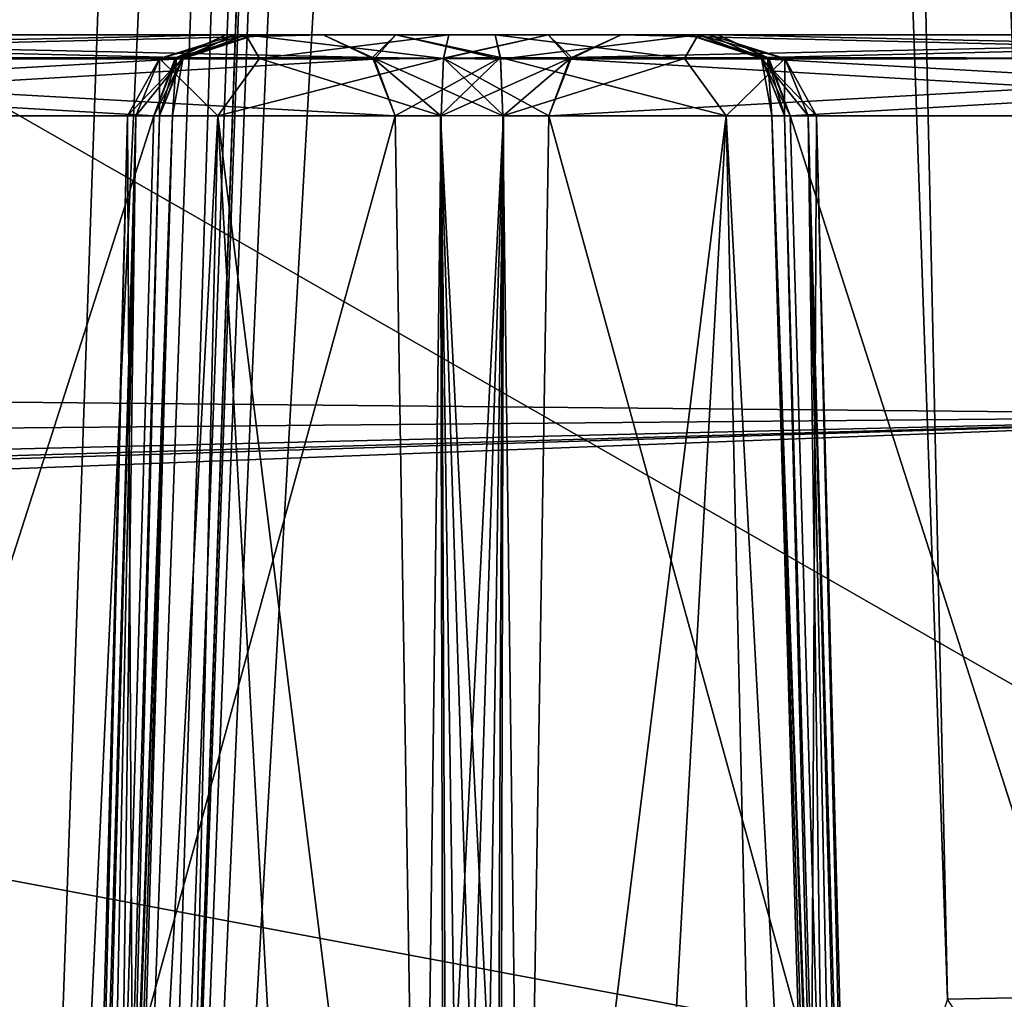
# Model space of a CAD drawing. Header units: inches. Extents: x -10 to 10, y -2.3 to 4.3.
# Tile 665 of 1056: x -2.663 to -2.308, y 0.502 to 0.855. Entities that reach past the tile are written whole.
import ezdxf

# ---------------------------------------------------------------- set-up
doc = ezdxf.new("R2010")
doc.units = ezdxf.units.IN
doc.header["$LTSCALE"] = 65.185185
doc.header["$MEASUREMENT"] = 0
for name, color, linetype in [('10076', 7, 'CONTINUOUS'), ('10081', 7, 'CONTINUOUS'), ('10082', 7, 'CONTINUOUS'), ('10083', 7, 'CONTINUOUS'), ('10084', 7, 'CONTINUOUS'), ('10085', 7, 'CONTINUOUS'), ('10086', 7, 'CONTINUOUS'), ('10087', 7, 'CONTINUOUS'), ('10088', 7, 'CONTINUOUS'), ('10089', 7, 'CONTINUOUS'), ('10090', 7, 'CONTINUOUS'), ('10097', 7, 'CONTINUOUS'), ('10098', 7, 'CONTINUOUS'), ('10110', 7, 'CONTINUOUS'), ('10111', 7, 'CONTINUOUS'), ('10112', 7, 'CONTINUOUS'), ('10113', 7, 'CONTINUOUS'), ('10114', 7, 'CONTINUOUS'), ('10115', 7, 'CONTINUOUS'), ('10116', 7, 'CONTINUOUS'), ('10117', 7, 'CONTINUOUS'), ('10409', 7, 'CONTINUOUS'), ('10410', 7, 'CONTINUOUS'), ('10411', 7, 'CONTINUOUS'), ('10418', 7, 'CONTINUOUS'), ('10419', 7, 'CONTINUOUS'), ('10421', 7, 'CONTINUOUS'), ('10422', 7, 'CONTINUOUS'), ('10423', 7, 'CONTINUOUS'), ('10424', 7, 'CONTINUOUS'), ('10425', 7, 'CONTINUOUS'), ('10426', 7, 'CONTINUOUS'), ('10439', 7, 'CONTINUOUS'), ('10440', 7, 'CONTINUOUS'), ('10441', 7, 'CONTINUOUS'), ('10442', 7, 'CONTINUOUS'), ('10443', 7, 'CONTINUOUS'), ('10444', 7, 'CONTINUOUS'), ('10445', 7, 'CONTINUOUS'), ('10446', 7, 'CONTINUOUS'), ('11184', 7, 'CONTINUOUS'), ('11193', 7, 'CONTINUOUS'), ('2437', 7, 'CONTINUOUS'), ('2438', 7, 'CONTINUOUS'), ('7210', 7, 'CONTINUOUS'), ('7247', 7, 'CONTINUOUS'), ('7314', 7, 'CONTINUOUS'), ('7549', 7, 'CONTINUOUS'), ('7555', 7, 'CONTINUOUS'), ('7556', 7, 'CONTINUOUS'), ('7609', 7, 'CONTINUOUS'), ('7615', 7, 'CONTINUOUS'), ('9616', 7, 'CONTINUOUS'), ('9690', 7, 'CONTINUOUS')]:
    doc.layers.add(name, color=color, linetype=linetype)

msp = doc.modelspace()

# ---------------------------------------------------------------- linework, layer by layer
at = {"layer": '10076', "linetype": 'Continuous'}
for points in [[(-2.55374, 0.85, -1.93254), (-2.91124, 0.85, -2.55176), (-2.94626, 0.85, -2.53154), (-2.55374, 0.85, -1.93254)], [(-2.58876, 0.85, -1.91232), (-2.55374, 0.85, -1.93254), (-2.94626, 0.85, -2.53154), (-2.58876, 0.85, -1.91232)], [(-2.52751, 0.85, -1.90514), (-2.55374, 0.85, -1.93254), (-2.58876, 0.85, -1.91232), (-2.52751, 0.85, -1.90514)], [(-2.57814, 0.85, -1.8759), (-2.52751, 0.85, -1.90514), (-2.58876, 0.85, -1.91232), (-2.57814, 0.85, -1.8759)], [(-2.41453, 0.85, -1.75937), (-2.41844, 0.85, -1.84611), (-2.58547, 0.85, -1.83868), (-2.41453, 0.85, -1.75937)], [(-2.58547, 0.85, -1.83868), (-2.41844, 0.85, -1.84611), (-2.57814, 0.85, -1.8759), (-2.58547, 0.85, -1.83868)], [(-2.58156, 0.85, -1.75194), (-2.41453, 0.85, -1.75937), (-2.58547, 0.85, -1.83868), (-2.58156, 0.85, -1.75194)], [(-2.42186, 0.85, -1.72216), (-2.41453, 0.85, -1.75937), (-2.58156, 0.85, -1.75194), (-2.42186, 0.85, -1.72216)], [(-2.50839, 0.85, -1.70518), (-2.42186, 0.85, -1.72216), (-2.58156, 0.85, -1.75194), (-2.50839, 0.85, -1.70518)], [(-2.49161, 0.85, -1.89287), (-2.52751, 0.85, -1.90514), (-2.57814, 0.85, -1.8759), (-2.49161, 0.85, -1.89287)], [(-2.41844, 0.85, -1.84611), (-2.49161, 0.85, -1.89287), (-2.57814, 0.85, -1.8759), (-2.41844, 0.85, -1.84611)], [(-2.47249, 0.85, -1.69291), (-2.42186, 0.85, -1.72216), (-2.50839, 0.85, -1.70518), (-2.47249, 0.85, -1.69291)], [(-2.41124, 0.85, -1.68573), (-2.42186, 0.85, -1.72216), (-2.47249, 0.85, -1.69291), (-2.41124, 0.85, -1.68573)], [(-2.44626, 0.85, -1.66551), (-2.41124, 0.85, -1.68573), (-2.47249, 0.85, -1.69291), (-2.44626, 0.85, -1.66551)], [(-2.05374, 0.85, -1.06652), (-2.41124, 0.85, -1.68573), (-2.44626, 0.85, -1.66551), (-2.05374, 0.85, -1.06652)], [(-2.08876, 0.85, -1.04629), (-2.05374, 0.85, -1.06652), (-2.44626, 0.85, -1.66551), (-2.08876, 0.85, -1.04629)]]:
    msp.add_3dface(points, dxfattribs=at)
at = {"layer": '10081', "linetype": 'Continuous'}
for points in [[(-2.91124, 0.85, -2.55176), (-2.55374, 0.85, -1.93254), (-2.53588, 0.8418, -1.94285), (-2.91124, 0.85, -2.55176)], [(-2.89284, 0.84118, -2.56238), (-2.91124, 0.85, -2.55176), (-2.53588, 0.8418, -1.94285), (-2.89284, 0.84118, -2.56238)], [(-2.52776, 0.82079, -1.94753), (-2.89284, 0.84118, -2.56238), (-2.53588, 0.8418, -1.94285), (-2.52776, 0.82079, -1.94753)], [(-2.88527, 0.82079, -2.56675), (-2.89284, 0.84118, -2.56238), (-2.52776, 0.82079, -1.94753), (-2.88527, 0.82079, -2.56675)]]:
    msp.add_3dface(points, dxfattribs=at)
at = {"layer": '10082', "linetype": 'Continuous'}
for points in [[(-2.50869, -0.355, -1.97607), (-2.85102, -0.355, -2.569), (-2.88527, 0.82079, -2.56675), (-2.50869, -0.355, -1.97607)], [(-2.50869, -0.355, -1.97607), (-2.88527, 0.82079, -2.56675), (-2.52776, 0.82079, -1.94753), (-2.50869, -0.355, -1.97607)]]:
    msp.add_3dface(points, dxfattribs=at)
at = {"layer": '10083', "linetype": 'Continuous'}
for points in [[(-2.50869, -0.355, -1.97607), (-2.52776, 0.82079, -1.94753), (-2.51138, 0.82088, -1.93039), (-2.50869, -0.355, -1.97607)], [(-2.49396, -0.35523, -1.96005), (-2.50869, -0.355, -1.97607), (-2.51138, 0.82088, -1.93039), (-2.49396, -0.35523, -1.96005)], [(-2.48893, 0.82079, -1.92274), (-2.49396, -0.35523, -1.96005), (-2.51138, 0.82088, -1.93039), (-2.48893, 0.82079, -1.92274)], [(-2.49396, -0.35523, -1.96005), (-2.48893, 0.82079, -1.92274), (-2.48136, 0.2322, -1.9374), (-2.49396, -0.35523, -1.96005)]]:
    msp.add_3dface(points, dxfattribs=at)
at = {"layer": '10084', "linetype": 'Continuous'}
for points in [[(-2.55374, 0.85, -1.93254), (-2.52751, 0.85, -1.90514), (-2.53588, 0.8418, -1.94285), (-2.55374, 0.85, -1.93254)], [(-2.53588, 0.8418, -1.94285), (-2.52751, 0.85, -1.90514), (-2.48971, 0.84118, -1.91404), (-2.53588, 0.8418, -1.94285)], [(-2.52751, 0.85, -1.90514), (-2.49161, 0.85, -1.89287), (-2.48971, 0.84118, -1.91404), (-2.52751, 0.85, -1.90514)], [(-2.52776, 0.82079, -1.94753), (-2.53588, 0.8418, -1.94285), (-2.51138, 0.82088, -1.93039), (-2.52776, 0.82079, -1.94753)], [(-2.53588, 0.8418, -1.94285), (-2.48893, 0.82079, -1.92274), (-2.51138, 0.82088, -1.93039), (-2.53588, 0.8418, -1.94285)], [(-2.48893, 0.82079, -1.92274), (-2.53588, 0.8418, -1.94285), (-2.48971, 0.84118, -1.91404), (-2.48893, 0.82079, -1.92274)]]:
    msp.add_3dface(points, dxfattribs=at)
at = {"layer": '10085', "linetype": 'Continuous'}
for points in [[(-2.49161, 0.85, -1.89287), (-2.41844, 0.85, -1.84611), (-2.48971, 0.84118, -1.91404), (-2.49161, 0.85, -1.89287)], [(-2.48971, 0.84118, -1.91404), (-2.41844, 0.85, -1.84611), (-2.42339, 0.84149, -1.885), (-2.48971, 0.84118, -1.91404)], [(-2.41844, 0.85, -1.84611), (-2.38724, 0.84149, -1.82239), (-2.42339, 0.84149, -1.885), (-2.41844, 0.85, -1.84611)], [(-2.41844, 0.85, -1.84611), (-2.41453, 0.85, -1.75937), (-2.38724, 0.84149, -1.82239), (-2.41844, 0.85, -1.84611)], [(-2.38724, 0.84149, -1.82239), (-2.41453, 0.85, -1.75937), (-2.39555, 0.8415, -1.75057), (-2.38724, 0.84149, -1.82239)], [(-2.48893, 0.82079, -1.92274), (-2.48971, 0.84118, -1.91404), (-2.42339, 0.84149, -1.885), (-2.48893, 0.82079, -1.92274)], [(-2.40834, 0.82079, -1.88285), (-2.48893, 0.82079, -1.92274), (-2.42339, 0.84149, -1.885), (-2.40834, 0.82079, -1.88285)], [(-2.38724, 0.84149, -1.82239), (-2.40834, 0.82079, -1.88285), (-2.42339, 0.84149, -1.885), (-2.38724, 0.84149, -1.82239)], [(-2.37579, 0.82079, -1.79903), (-2.40834, 0.82079, -1.88285), (-2.38724, 0.84149, -1.82239), (-2.37579, 0.82079, -1.79903)], [(-2.37871, 0.82079, -1.77226), (-2.37579, 0.82079, -1.79903), (-2.39555, 0.8415, -1.75057), (-2.37871, 0.82079, -1.77226)], [(-2.39555, 0.8415, -1.75057), (-2.37579, 0.82079, -1.79903), (-2.38724, 0.84149, -1.82239), (-2.39555, 0.8415, -1.75057)], [(-2.38732, 0.82079, -1.74675), (-2.37871, 0.82079, -1.77226), (-2.39555, 0.8415, -1.75057), (-2.38732, 0.82079, -1.74675)]]:
    msp.add_3dface(points, dxfattribs=at)
at = {"layer": '10086', "linetype": 'Continuous'}
for points in [[(-2.48136, 0.2322, -1.9374), (-2.48893, 0.82079, -1.92274), (-2.40834, 0.82079, -1.88285), (-2.48136, 0.2322, -1.9374)], [(-2.47384, -0.355, -1.9518), (-2.48136, 0.2322, -1.9374), (-2.40834, 0.82079, -1.88285), (-2.47384, -0.355, -1.9518)], [(-2.38149, -0.355, -1.89893), (-2.47384, -0.355, -1.9518), (-2.40834, 0.82079, -1.88285), (-2.38149, -0.355, -1.89893)], [(-2.38149, -0.355, -1.89893), (-2.40834, 0.82079, -1.88285), (-2.37579, 0.82079, -1.79903), (-2.38149, -0.355, -1.89893)], [(-2.37871, 0.82079, -1.77226), (-2.38732, 0.82079, -1.74675), (-2.37085, 0.2322, -1.74598), (-2.37871, 0.82079, -1.77226)], [(-2.345, -0.355, -1.79903), (-2.38149, -0.355, -1.89893), (-2.37579, 0.82079, -1.79903), (-2.345, -0.355, -1.79903)], [(-2.35461, -0.355, -1.74529), (-2.34742, -0.355, -1.77174), (-2.37871, 0.82079, -1.77226), (-2.35461, -0.355, -1.74529)], [(-2.35461, -0.355, -1.74529), (-2.37871, 0.82079, -1.77226), (-2.37085, 0.2322, -1.74598), (-2.35461, -0.355, -1.74529)], [(-2.34742, -0.355, -1.77174), (-2.345, -0.355, -1.79903), (-2.37871, 0.82079, -1.77226), (-2.34742, -0.355, -1.77174)], [(-2.345, -0.355, -1.79903), (-2.37579, 0.82079, -1.79903), (-2.37871, 0.82079, -1.77226), (-2.345, -0.355, -1.79903)]]:
    msp.add_3dface(points, dxfattribs=at)
at = {"layer": '10087', "linetype": 'Continuous'}
for points in [[(-2.35753, -0.35518, -1.72373), (-2.35461, -0.355, -1.74529), (-2.39192, 0.82088, -1.72349), (-2.35753, -0.35518, -1.72373)], [(-2.35461, -0.355, -1.74529), (-2.37085, 0.2322, -1.74598), (-2.39192, 0.82088, -1.72349), (-2.35461, -0.355, -1.74529)], [(-2.35102, -0.355, -1.70298), (-2.35753, -0.35518, -1.72373), (-2.39192, 0.82088, -1.72349), (-2.35102, -0.355, -1.70298)], [(-2.38527, 0.82079, -1.70073), (-2.35102, -0.355, -1.70298), (-2.39192, 0.82088, -1.72349), (-2.38527, 0.82079, -1.70073)], [(-2.37085, 0.2322, -1.74598), (-2.38732, 0.82079, -1.74675), (-2.39192, 0.82088, -1.72349), (-2.37085, 0.2322, -1.74598)]]:
    msp.add_3dface(points, dxfattribs=at)
at = {"layer": '10088', "linetype": 'Continuous'}
for points in [[(-2.41453, 0.85, -1.75937), (-2.42186, 0.85, -1.72216), (-2.39555, 0.8415, -1.75057), (-2.41453, 0.85, -1.75937)], [(-2.42186, 0.85, -1.72216), (-2.41124, 0.85, -1.68573), (-2.39284, 0.84118, -1.69636), (-2.42186, 0.85, -1.72216)], [(-2.39555, 0.8415, -1.75057), (-2.42186, 0.85, -1.72216), (-2.39284, 0.84118, -1.69636), (-2.39555, 0.8415, -1.75057)], [(-2.38732, 0.82079, -1.74675), (-2.39555, 0.8415, -1.75057), (-2.39192, 0.82088, -1.72349), (-2.38732, 0.82079, -1.74675)], [(-2.39555, 0.8415, -1.75057), (-2.38527, 0.82079, -1.70073), (-2.39192, 0.82088, -1.72349), (-2.39555, 0.8415, -1.75057)], [(-2.38527, 0.82079, -1.70073), (-2.39555, 0.8415, -1.75057), (-2.39284, 0.84118, -1.69636), (-2.38527, 0.82079, -1.70073)]]:
    msp.add_3dface(points, dxfattribs=at)
at = {"layer": '10089', "linetype": 'Continuous'}
for points in [[(-2.41124, 0.85, -1.68573), (-2.05374, 0.85, -1.06652), (-2.03588, 0.8418, -1.07682), (-2.41124, 0.85, -1.68573)], [(-2.39284, 0.84118, -1.69636), (-2.41124, 0.85, -1.68573), (-2.03588, 0.8418, -1.07682), (-2.39284, 0.84118, -1.69636)], [(-2.02776, 0.82079, -1.08151), (-2.39284, 0.84118, -1.69636), (-2.03588, 0.8418, -1.07682), (-2.02776, 0.82079, -1.08151)], [(-2.38527, 0.82079, -1.70073), (-2.39284, 0.84118, -1.69636), (-2.02776, 0.82079, -1.08151), (-2.38527, 0.82079, -1.70073)]]:
    msp.add_3dface(points, dxfattribs=at)
at = {"layer": '10090', "linetype": 'Continuous'}
for points in [[(-2.00869, -0.355, -1.11005), (-2.35102, -0.355, -1.70298), (-2.38527, 0.82079, -1.70073), (-2.00869, -0.355, -1.11005)], [(-2.00869, -0.355, -1.11005), (-2.38527, 0.82079, -1.70073), (-2.02776, 0.82079, -1.08151), (-2.00869, -0.355, -1.11005)]]:
    msp.add_3dface(points, dxfattribs=at)
at = {"layer": '10097', "linetype": 'Continuous'}
for points in [[(-2.08876, 0.85, -1.04629), (-2.44626, 0.85, -1.66551), (-2.46412, 0.8418, -1.6552), (-2.08876, 0.85, -1.04629)], [(-2.10716, 0.84118, -1.03567), (-2.08876, 0.85, -1.04629), (-2.46412, 0.8418, -1.6552), (-2.10716, 0.84118, -1.03567)], [(-2.47224, 0.82079, -1.65052), (-2.10716, 0.84118, -1.03567), (-2.46412, 0.8418, -1.6552), (-2.47224, 0.82079, -1.65052)], [(-2.11473, 0.82079, -1.0313), (-2.10716, 0.84118, -1.03567), (-2.47224, 0.82079, -1.65052), (-2.11473, 0.82079, -1.0313)]]:
    msp.add_3dface(points, dxfattribs=at)
at = {"layer": '10098', "linetype": 'Continuous'}
for points in [[(-2.49131, -0.355, -1.62198), (-2.14898, -0.355, -1.02905), (-2.11473, 0.82079, -1.0313), (-2.49131, -0.355, -1.62198)], [(-2.49131, -0.355, -1.62198), (-2.11473, 0.82079, -1.0313), (-2.47224, 0.82079, -1.65052), (-2.49131, -0.355, -1.62198)]]:
    msp.add_3dface(points, dxfattribs=at)
at = {"layer": '10110', "linetype": 'Continuous'}
for points in [[(-2.99131, -0.355, -2.488), (-2.64898, -0.355, -1.89507), (-2.61473, 0.82079, -1.89732), (-2.99131, -0.355, -2.488)], [(-2.99131, -0.355, -2.488), (-2.61473, 0.82079, -1.89732), (-2.97224, 0.82079, -2.51654), (-2.99131, -0.355, -2.488)]]:
    msp.add_3dface(points, dxfattribs=at)
at = {"layer": '10111', "linetype": 'Continuous'}
for points in [[(-2.58876, 0.85, -1.91232), (-2.94626, 0.85, -2.53154), (-2.96412, 0.8418, -2.52123), (-2.58876, 0.85, -1.91232)], [(-2.60716, 0.84118, -1.90169), (-2.58876, 0.85, -1.91232), (-2.96412, 0.8418, -2.52123), (-2.60716, 0.84118, -1.90169)], [(-2.97224, 0.82079, -2.51654), (-2.60716, 0.84118, -1.90169), (-2.96412, 0.8418, -2.52123), (-2.97224, 0.82079, -2.51654)], [(-2.61473, 0.82079, -1.89732), (-2.60716, 0.84118, -1.90169), (-2.97224, 0.82079, -2.51654), (-2.61473, 0.82079, -1.89732)]]:
    msp.add_3dface(points, dxfattribs=at)
at = {"layer": '10112', "linetype": 'Continuous'}
for points in [[(-2.57814, 0.85, -1.8759), (-2.58876, 0.85, -1.91232), (-2.60716, 0.84118, -1.90169), (-2.57814, 0.85, -1.8759)], [(-2.60417, 0.8418, -1.84735), (-2.57814, 0.85, -1.8759), (-2.60716, 0.84118, -1.90169), (-2.60417, 0.8418, -1.84735)], [(-2.58547, 0.85, -1.83868), (-2.57814, 0.85, -1.8759), (-2.60417, 0.8418, -1.84735), (-2.58547, 0.85, -1.83868)], [(-2.60417, 0.8418, -1.84735), (-2.61473, 0.82079, -1.89732), (-2.60808, 0.82088, -1.87456), (-2.60417, 0.8418, -1.84735)], [(-2.61473, 0.82079, -1.89732), (-2.60417, 0.8418, -1.84735), (-2.60716, 0.84118, -1.90169), (-2.61473, 0.82079, -1.89732)], [(-2.61268, 0.82079, -1.8513), (-2.60417, 0.8418, -1.84735), (-2.60808, 0.82088, -1.87456), (-2.61268, 0.82079, -1.8513)]]:
    msp.add_3dface(points, dxfattribs=at)
at = {"layer": '10113', "linetype": 'Continuous'}
for points in [[(-2.58156, 0.85, -1.75194), (-2.58547, 0.85, -1.83868), (-2.61276, 0.84149, -1.77567), (-2.58156, 0.85, -1.75194)], [(-2.58156, 0.85, -1.75194), (-2.61276, 0.84149, -1.77567), (-2.57661, 0.84149, -1.71305), (-2.58156, 0.85, -1.75194)], [(-2.61276, 0.84149, -1.77567), (-2.58547, 0.85, -1.83868), (-2.60417, 0.8418, -1.84735), (-2.61276, 0.84149, -1.77567)], [(-2.50839, 0.85, -1.70518), (-2.58156, 0.85, -1.75194), (-2.51026, 0.84148, -1.68432), (-2.50839, 0.85, -1.70518)], [(-2.51026, 0.84148, -1.68432), (-2.58156, 0.85, -1.75194), (-2.57661, 0.84149, -1.71305), (-2.51026, 0.84148, -1.68432)], [(-2.62129, 0.82079, -1.82579), (-2.62421, 0.82079, -1.79903), (-2.60417, 0.8418, -1.84735), (-2.62129, 0.82079, -1.82579)], [(-2.60417, 0.8418, -1.84735), (-2.62421, 0.82079, -1.79903), (-2.61276, 0.84149, -1.77567), (-2.60417, 0.8418, -1.84735)], [(-2.61268, 0.82079, -1.8513), (-2.62129, 0.82079, -1.82579), (-2.60417, 0.8418, -1.84735), (-2.61268, 0.82079, -1.8513)], [(-2.62421, 0.82079, -1.79903), (-2.59166, 0.82079, -1.7152), (-2.61276, 0.84149, -1.77567), (-2.62421, 0.82079, -1.79903)], [(-2.61276, 0.84149, -1.77567), (-2.59166, 0.82079, -1.7152), (-2.57661, 0.84149, -1.71305), (-2.61276, 0.84149, -1.77567)], [(-2.59166, 0.82079, -1.7152), (-2.51107, 0.82079, -1.67531), (-2.57661, 0.84149, -1.71305), (-2.59166, 0.82079, -1.7152)], [(-2.51107, 0.82079, -1.67531), (-2.51026, 0.84148, -1.68432), (-2.57661, 0.84149, -1.71305), (-2.51107, 0.82079, -1.67531)]]:
    msp.add_3dface(points, dxfattribs=at)
at = {"layer": '10114', "linetype": 'Continuous'}
for points in [[(-2.65258, -0.355, -1.82631), (-2.655, -0.355, -1.79903), (-2.62129, 0.82079, -1.82579), (-2.65258, -0.355, -1.82631)], [(-2.655, -0.355, -1.79903), (-2.61851, -0.355, -1.69912), (-2.62421, 0.82079, -1.79903), (-2.655, -0.355, -1.79903)], [(-2.655, -0.355, -1.79903), (-2.62421, 0.82079, -1.79903), (-2.62129, 0.82079, -1.82579), (-2.655, -0.355, -1.79903)], [(-2.64539, -0.355, -1.85276), (-2.65258, -0.355, -1.82631), (-2.62129, 0.82079, -1.82579), (-2.64539, -0.355, -1.85276)], [(-2.64539, -0.355, -1.85276), (-2.62129, 0.82079, -1.82579), (-2.62915, 0.2322, -1.85207), (-2.64539, -0.355, -1.85276)], [(-2.62129, 0.82079, -1.82579), (-2.61268, 0.82079, -1.8513), (-2.62915, 0.2322, -1.85207), (-2.62129, 0.82079, -1.82579)], [(-2.61851, -0.355, -1.69912), (-2.59166, 0.82079, -1.7152), (-2.62421, 0.82079, -1.79903), (-2.61851, -0.355, -1.69912)], [(-2.61851, -0.355, -1.69912), (-2.52616, -0.355, -1.64625), (-2.59166, 0.82079, -1.7152), (-2.61851, -0.355, -1.69912)], [(-2.52616, -0.355, -1.64625), (-2.51864, 0.2322, -1.66065), (-2.59166, 0.82079, -1.7152), (-2.52616, -0.355, -1.64625)], [(-2.51864, 0.2322, -1.66065), (-2.51107, 0.82079, -1.67531), (-2.59166, 0.82079, -1.7152), (-2.51864, 0.2322, -1.66065)]]:
    msp.add_3dface(points, dxfattribs=at)
at = {"layer": '10115', "linetype": 'Continuous'}
for points in [[(-2.50603, -0.35522, -1.63799), (-2.51107, 0.82079, -1.67531), (-2.51864, 0.2322, -1.66065), (-2.50603, -0.35522, -1.63799)], [(-2.51107, 0.82079, -1.67531), (-2.50603, -0.35522, -1.63799), (-2.48862, 0.82088, -1.66766), (-2.51107, 0.82079, -1.67531)], [(-2.50603, -0.35522, -1.63799), (-2.49131, -0.355, -1.62198), (-2.48862, 0.82088, -1.66766), (-2.50603, -0.35522, -1.63799)], [(-2.49131, -0.355, -1.62198), (-2.47224, 0.82079, -1.65052), (-2.48862, 0.82088, -1.66766), (-2.49131, -0.355, -1.62198)]]:
    msp.add_3dface(points, dxfattribs=at)
at = {"layer": '10116', "linetype": 'Continuous'}
for points in [[(-2.47249, 0.85, -1.69291), (-2.50839, 0.85, -1.70518), (-2.51026, 0.84148, -1.68432), (-2.47249, 0.85, -1.69291)], [(-2.46412, 0.8418, -1.6552), (-2.47249, 0.85, -1.69291), (-2.51026, 0.84148, -1.68432), (-2.46412, 0.8418, -1.6552)], [(-2.44626, 0.85, -1.66551), (-2.47249, 0.85, -1.69291), (-2.46412, 0.8418, -1.6552), (-2.44626, 0.85, -1.66551)], [(-2.46412, 0.8418, -1.6552), (-2.51107, 0.82079, -1.67531), (-2.48862, 0.82088, -1.66766), (-2.46412, 0.8418, -1.6552)], [(-2.51107, 0.82079, -1.67531), (-2.46412, 0.8418, -1.6552), (-2.51026, 0.84148, -1.68432), (-2.51107, 0.82079, -1.67531)], [(-2.47224, 0.82079, -1.65052), (-2.46412, 0.8418, -1.6552), (-2.48862, 0.82088, -1.66766), (-2.47224, 0.82079, -1.65052)]]:
    msp.add_3dface(points, dxfattribs=at)
at = {"layer": '10117', "linetype": 'Continuous'}
for points in [[(-2.64898, -0.355, -1.89507), (-2.64247, -0.35518, -1.87432), (-2.60808, 0.82088, -1.87456), (-2.64898, -0.355, -1.89507)], [(-2.61473, 0.82079, -1.89732), (-2.64898, -0.355, -1.89507), (-2.60808, 0.82088, -1.87456), (-2.61473, 0.82079, -1.89732)], [(-2.64247, -0.35518, -1.87432), (-2.64539, -0.355, -1.85276), (-2.60808, 0.82088, -1.87456), (-2.64247, -0.35518, -1.87432)], [(-2.64539, -0.355, -1.85276), (-2.62915, 0.2322, -1.85207), (-2.60808, 0.82088, -1.87456), (-2.64539, -0.355, -1.85276)], [(-2.62915, 0.2322, -1.85207), (-2.61268, 0.82079, -1.8513), (-2.60808, 0.82088, -1.87456), (-2.62915, 0.2322, -1.85207)]]:
    msp.add_3dface(points, dxfattribs=at)
at = {"layer": '10409', "linetype": 'Continuous'}
for points in [[(-2.14898, -0.355, 1.031), (-2.49131, -0.355, 1.62393), (-2.47224, 0.82079, 1.65247), (-2.14898, -0.355, 1.031)], [(-2.14898, -0.355, 1.031), (-2.47224, 0.82079, 1.65247), (-2.11473, 0.82079, 1.03325), (-2.14898, -0.355, 1.031)]]:
    msp.add_3dface(points, dxfattribs=at)
at = {"layer": '10410', "linetype": 'Continuous'}
for points in [[(-2.46467, 0.84118, 1.65684), (-2.44626, 0.85, 1.66746), (-2.10661, 0.8418, 1.03794), (-2.46467, 0.84118, 1.65684)], [(-2.10661, 0.8418, 1.03794), (-2.44626, 0.85, 1.66746), (-2.08876, 0.85, 1.04824), (-2.10661, 0.8418, 1.03794)], [(-2.11473, 0.82079, 1.03325), (-2.46467, 0.84118, 1.65684), (-2.10661, 0.8418, 1.03794), (-2.11473, 0.82079, 1.03325)], [(-2.47224, 0.82079, 1.65247), (-2.46467, 0.84118, 1.65684), (-2.11473, 0.82079, 1.03325), (-2.47224, 0.82079, 1.65247)]]:
    msp.add_3dface(points, dxfattribs=at)
at = {"layer": '10411', "linetype": 'Continuous'}
for points in [[(-2.58876, 0.85, 1.91427), (-2.94626, 0.85, 2.53349), (-2.55374, 0.85, 1.93449), (-2.58876, 0.85, 1.91427)], [(-2.55374, 0.85, 1.93449), (-2.94626, 0.85, 2.53349), (-2.91124, 0.85, 2.55371), (-2.55374, 0.85, 1.93449)], [(-2.57814, 0.85, 1.87785), (-2.58876, 0.85, 1.91427), (-2.49161, 0.85, 1.89482), (-2.57814, 0.85, 1.87785)], [(-2.49161, 0.85, 1.89482), (-2.58876, 0.85, 1.91427), (-2.5275, 0.85, 1.90708), (-2.49161, 0.85, 1.89482)], [(-2.58876, 0.85, 1.91427), (-2.55374, 0.85, 1.93449), (-2.5275, 0.85, 1.90708), (-2.58876, 0.85, 1.91427)], [(-2.58547, 0.85, 1.84063), (-2.57814, 0.85, 1.87785), (-2.41844, 0.85, 1.84807), (-2.58547, 0.85, 1.84063)], [(-2.58156, 0.85, 1.75388), (-2.58547, 0.85, 1.84063), (-2.41453, 0.85, 1.76132), (-2.58156, 0.85, 1.75388)], [(-2.41453, 0.85, 1.76132), (-2.58547, 0.85, 1.84063), (-2.41844, 0.85, 1.84807), (-2.41453, 0.85, 1.76132)], [(-2.50839, 0.85, 1.70713), (-2.58156, 0.85, 1.75388), (-2.42186, 0.85, 1.7241), (-2.50839, 0.85, 1.70713)], [(-2.58156, 0.85, 1.75388), (-2.41453, 0.85, 1.76132), (-2.42186, 0.85, 1.7241), (-2.58156, 0.85, 1.75388)], [(-2.57814, 0.85, 1.87785), (-2.49161, 0.85, 1.89482), (-2.41844, 0.85, 1.84807), (-2.57814, 0.85, 1.87785)], [(-2.4725, 0.85, 1.69486), (-2.50839, 0.85, 1.70713), (-2.41124, 0.85, 1.68768), (-2.4725, 0.85, 1.69486)], [(-2.41124, 0.85, 1.68768), (-2.50839, 0.85, 1.70713), (-2.42186, 0.85, 1.7241), (-2.41124, 0.85, 1.68768)], [(-2.44626, 0.85, 1.66746), (-2.4725, 0.85, 1.69486), (-2.41124, 0.85, 1.68768), (-2.44626, 0.85, 1.66746)], [(-2.08876, 0.85, 1.04824), (-2.44626, 0.85, 1.66746), (-2.05374, 0.85, 1.06846), (-2.08876, 0.85, 1.04824)], [(-2.05374, 0.85, 1.06846), (-2.44626, 0.85, 1.66746), (-2.41124, 0.85, 1.68768), (-2.05374, 0.85, 1.06846)]]:
    msp.add_3dface(points, dxfattribs=at)
at = {"layer": '10418', "linetype": 'Continuous'}
for points in [[(-2.96467, 0.84118, 2.52286), (-2.94626, 0.85, 2.53349), (-2.60661, 0.8418, 1.90396), (-2.96467, 0.84118, 2.52286)], [(-2.60661, 0.8418, 1.90396), (-2.94626, 0.85, 2.53349), (-2.58876, 0.85, 1.91427), (-2.60661, 0.8418, 1.90396)], [(-2.61473, 0.82079, 1.89927), (-2.96467, 0.84118, 2.52286), (-2.60661, 0.8418, 1.90396), (-2.61473, 0.82079, 1.89927)], [(-2.97224, 0.82079, 2.51849), (-2.96467, 0.84118, 2.52286), (-2.61473, 0.82079, 1.89927), (-2.97224, 0.82079, 2.51849)]]:
    msp.add_3dface(points, dxfattribs=at)
at = {"layer": '10419', "linetype": 'Continuous'}
for points in [[(-2.64898, -0.355, 1.89702), (-2.99131, -0.355, 2.48995), (-2.97224, 0.82079, 2.51849), (-2.64898, -0.355, 1.89702)], [(-2.64898, -0.355, 1.89702), (-2.97224, 0.82079, 2.51849), (-2.61473, 0.82079, 1.89927), (-2.64898, -0.355, 1.89702)]]:
    msp.add_3dface(points, dxfattribs=at)
at = {"layer": '10421', "linetype": 'Continuous'}
for points in [[(-2.64247, -0.35522, 1.87627), (-2.64898, -0.355, 1.89702), (-2.60808, 0.82088, 1.87651), (-2.64247, -0.35522, 1.87627)], [(-2.64898, -0.355, 1.89702), (-2.61473, 0.82079, 1.89927), (-2.60808, 0.82088, 1.87651), (-2.64898, -0.355, 1.89702)], [(-2.61268, 0.82079, 1.85325), (-2.64247, -0.35522, 1.87627), (-2.60808, 0.82088, 1.87651), (-2.61268, 0.82079, 1.85325)], [(-2.64247, -0.35522, 1.87627), (-2.61268, 0.82079, 1.85325), (-2.62915, 0.2322, 1.85402), (-2.64247, -0.35522, 1.87627)]]:
    msp.add_3dface(points, dxfattribs=at)
at = {"layer": '10422', "linetype": 'Continuous'}
for points in [[(-2.60661, 0.8418, 1.90396), (-2.58876, 0.85, 1.91427), (-2.57814, 0.85, 1.87785), (-2.60661, 0.8418, 1.90396)], [(-2.60475, 0.84118, 1.84957), (-2.60661, 0.8418, 1.90396), (-2.57814, 0.85, 1.87785), (-2.60475, 0.84118, 1.84957)], [(-2.58547, 0.85, 1.84063), (-2.60475, 0.84118, 1.84957), (-2.57814, 0.85, 1.87785), (-2.58547, 0.85, 1.84063)], [(-2.61473, 0.82079, 1.89927), (-2.60661, 0.8418, 1.90396), (-2.60808, 0.82088, 1.87651), (-2.61473, 0.82079, 1.89927)], [(-2.60661, 0.8418, 1.90396), (-2.61268, 0.82079, 1.85325), (-2.60808, 0.82088, 1.87651), (-2.60661, 0.8418, 1.90396)], [(-2.61268, 0.82079, 1.85325), (-2.60661, 0.8418, 1.90396), (-2.60475, 0.84118, 1.84957), (-2.61268, 0.82079, 1.85325)]]:
    msp.add_3dface(points, dxfattribs=at)
at = {"layer": '10423', "linetype": 'Continuous'}
for points in [[(-2.61276, 0.84149, 1.77761), (-2.60475, 0.84118, 1.84957), (-2.58156, 0.85, 1.75388), (-2.61276, 0.84149, 1.77761)], [(-2.57661, 0.84149, 1.715), (-2.61276, 0.84149, 1.77761), (-2.58156, 0.85, 1.75388), (-2.57661, 0.84149, 1.715)], [(-2.60475, 0.84118, 1.84957), (-2.58547, 0.85, 1.84063), (-2.58156, 0.85, 1.75388), (-2.60475, 0.84118, 1.84957)], [(-2.50839, 0.85, 1.70713), (-2.57661, 0.84149, 1.715), (-2.58156, 0.85, 1.75388), (-2.50839, 0.85, 1.70713)], [(-2.57661, 0.84149, 1.715), (-2.50839, 0.85, 1.70713), (-2.51026, 0.8415, 1.68629), (-2.57661, 0.84149, 1.715)], [(-2.62421, 0.82079, 1.80097), (-2.62129, 0.82079, 1.82774), (-2.61276, 0.84149, 1.77761), (-2.62421, 0.82079, 1.80097)], [(-2.59166, 0.82079, 1.71715), (-2.62421, 0.82079, 1.80097), (-2.61276, 0.84149, 1.77761), (-2.59166, 0.82079, 1.71715)], [(-2.62129, 0.82079, 1.82774), (-2.61268, 0.82079, 1.85325), (-2.61276, 0.84149, 1.77761), (-2.62129, 0.82079, 1.82774)], [(-2.61268, 0.82079, 1.85325), (-2.60475, 0.84118, 1.84957), (-2.61276, 0.84149, 1.77761), (-2.61268, 0.82079, 1.85325)], [(-2.57661, 0.84149, 1.715), (-2.59166, 0.82079, 1.71715), (-2.61276, 0.84149, 1.77761), (-2.57661, 0.84149, 1.715)], [(-2.51107, 0.82079, 1.67726), (-2.59166, 0.82079, 1.71715), (-2.51026, 0.8415, 1.68629), (-2.51107, 0.82079, 1.67726)], [(-2.51026, 0.8415, 1.68629), (-2.59166, 0.82079, 1.71715), (-2.57661, 0.84149, 1.715), (-2.51026, 0.8415, 1.68629)]]:
    msp.add_3dface(points, dxfattribs=at)
at = {"layer": '10424', "linetype": 'Continuous'}
for points in [[(-2.61851, -0.355, 1.70107), (-2.655, -0.355, 1.80097), (-2.59166, 0.82079, 1.71715), (-2.61851, -0.355, 1.70107)], [(-2.655, -0.355, 1.80097), (-2.65258, -0.355, 1.82826), (-2.62421, 0.82079, 1.80097), (-2.655, -0.355, 1.80097)], [(-2.655, -0.355, 1.80097), (-2.62421, 0.82079, 1.80097), (-2.59166, 0.82079, 1.71715), (-2.655, -0.355, 1.80097)], [(-2.65258, -0.355, 1.82826), (-2.64539, -0.355, 1.85471), (-2.62129, 0.82079, 1.82774), (-2.65258, -0.355, 1.82826)], [(-2.65258, -0.355, 1.82826), (-2.62129, 0.82079, 1.82774), (-2.62421, 0.82079, 1.80097), (-2.65258, -0.355, 1.82826)], [(-2.64539, -0.355, 1.85471), (-2.62915, 0.2322, 1.85402), (-2.62129, 0.82079, 1.82774), (-2.64539, -0.355, 1.85471)], [(-2.62915, 0.2322, 1.85402), (-2.61268, 0.82079, 1.85325), (-2.62129, 0.82079, 1.82774), (-2.62915, 0.2322, 1.85402)], [(-2.52616, -0.355, 1.6482), (-2.61851, -0.355, 1.70107), (-2.59166, 0.82079, 1.71715), (-2.52616, -0.355, 1.6482)], [(-2.52616, -0.355, 1.6482), (-2.59166, 0.82079, 1.71715), (-2.51864, 0.2322, 1.6626), (-2.52616, -0.355, 1.6482)], [(-2.59166, 0.82079, 1.71715), (-2.51107, 0.82079, 1.67726), (-2.51864, 0.2322, 1.6626), (-2.59166, 0.82079, 1.71715)]]:
    msp.add_3dface(points, dxfattribs=at)
at = {"layer": '10425', "linetype": 'Continuous'}
for points in [[(-2.50603, -0.35518, 1.63994), (-2.52616, -0.355, 1.6482), (-2.48862, 0.82088, 1.66961), (-2.50603, -0.35518, 1.63994)], [(-2.52616, -0.355, 1.6482), (-2.51864, 0.2322, 1.6626), (-2.48862, 0.82088, 1.66961), (-2.52616, -0.355, 1.6482)], [(-2.51864, 0.2322, 1.6626), (-2.51107, 0.82079, 1.67726), (-2.48862, 0.82088, 1.66961), (-2.51864, 0.2322, 1.6626)], [(-2.49131, -0.355, 1.62393), (-2.50603, -0.35518, 1.63994), (-2.48862, 0.82088, 1.66961), (-2.49131, -0.355, 1.62393)], [(-2.47224, 0.82079, 1.65247), (-2.49131, -0.355, 1.62393), (-2.48862, 0.82088, 1.66961), (-2.47224, 0.82079, 1.65247)]]:
    msp.add_3dface(points, dxfattribs=at)
at = {"layer": '10426', "linetype": 'Continuous'}
for points in [[(-2.51026, 0.8415, 1.68629), (-2.50839, 0.85, 1.70713), (-2.4725, 0.85, 1.69486), (-2.51026, 0.8415, 1.68629)], [(-2.46467, 0.84118, 1.65684), (-2.51026, 0.8415, 1.68629), (-2.4725, 0.85, 1.69486), (-2.46467, 0.84118, 1.65684)], [(-2.44626, 0.85, 1.66746), (-2.46467, 0.84118, 1.65684), (-2.4725, 0.85, 1.69486), (-2.44626, 0.85, 1.66746)], [(-2.51107, 0.82079, 1.67726), (-2.51026, 0.8415, 1.68629), (-2.48862, 0.82088, 1.66961), (-2.51107, 0.82079, 1.67726)], [(-2.51026, 0.8415, 1.68629), (-2.47224, 0.82079, 1.65247), (-2.48862, 0.82088, 1.66961), (-2.51026, 0.8415, 1.68629)], [(-2.47224, 0.82079, 1.65247), (-2.51026, 0.8415, 1.68629), (-2.46467, 0.84118, 1.65684), (-2.47224, 0.82079, 1.65247)]]:
    msp.add_3dface(points, dxfattribs=at)
at = {"layer": '10439', "linetype": 'Continuous'}
for points in [[(-2.89339, 0.8418, 2.56401), (-2.55374, 0.85, 1.93449), (-2.91124, 0.85, 2.55371), (-2.89339, 0.8418, 2.56401)], [(-2.53533, 0.84118, 1.94511), (-2.55374, 0.85, 1.93449), (-2.89339, 0.8418, 2.56401), (-2.53533, 0.84118, 1.94511)], [(-2.88527, 0.82079, 2.5687), (-2.53533, 0.84118, 1.94511), (-2.89339, 0.8418, 2.56401), (-2.88527, 0.82079, 2.5687)], [(-2.52776, 0.82079, 1.94948), (-2.53533, 0.84118, 1.94511), (-2.88527, 0.82079, 2.5687), (-2.52776, 0.82079, 1.94948)]]:
    msp.add_3dface(points, dxfattribs=at)
at = {"layer": '10440', "linetype": 'Continuous'}
for points in [[(-2.85102, -0.355, 2.57095), (-2.52776, 0.82079, 1.94948), (-2.88527, 0.82079, 2.5687), (-2.85102, -0.355, 2.57095)], [(-2.85102, -0.355, 2.57095), (-2.50869, -0.355, 1.97802), (-2.52776, 0.82079, 1.94948), (-2.85102, -0.355, 2.57095)]]:
    msp.add_3dface(points, dxfattribs=at)
at = {"layer": '10441', "linetype": 'Continuous'}
for points in [[(-2.52776, 0.82079, 1.94948), (-2.50869, -0.355, 1.97802), (-2.51138, 0.82088, 1.93234), (-2.52776, 0.82079, 1.94948)], [(-2.49397, -0.35518, 1.96201), (-2.47384, -0.355, 1.95375), (-2.51138, 0.82088, 1.93234), (-2.49397, -0.35518, 1.96201)], [(-2.47384, -0.355, 1.95375), (-2.48136, 0.2322, 1.93935), (-2.51138, 0.82088, 1.93234), (-2.47384, -0.355, 1.95375)], [(-2.50869, -0.355, 1.97802), (-2.49397, -0.35518, 1.96201), (-2.51138, 0.82088, 1.93234), (-2.50869, -0.355, 1.97802)], [(-2.48136, 0.2322, 1.93935), (-2.48893, 0.82079, 1.92469), (-2.51138, 0.82088, 1.93234), (-2.48136, 0.2322, 1.93935)]]:
    msp.add_3dface(points, dxfattribs=at)
at = {"layer": '10442', "linetype": 'Continuous'}
for points in [[(-2.55374, 0.85, 1.93449), (-2.53533, 0.84118, 1.94511), (-2.5275, 0.85, 1.90708), (-2.55374, 0.85, 1.93449)], [(-2.53533, 0.84118, 1.94511), (-2.48977, 0.8418, 1.91535), (-2.5275, 0.85, 1.90708), (-2.53533, 0.84118, 1.94511)], [(-2.48977, 0.8418, 1.91535), (-2.49161, 0.85, 1.89482), (-2.5275, 0.85, 1.90708), (-2.48977, 0.8418, 1.91535)], [(-2.52776, 0.82079, 1.94948), (-2.48977, 0.8418, 1.91535), (-2.53533, 0.84118, 1.94511), (-2.52776, 0.82079, 1.94948)], [(-2.48977, 0.8418, 1.91535), (-2.52776, 0.82079, 1.94948), (-2.51138, 0.82088, 1.93234), (-2.48977, 0.8418, 1.91535)], [(-2.48893, 0.82079, 1.92469), (-2.48977, 0.8418, 1.91535), (-2.51138, 0.82088, 1.93234), (-2.48893, 0.82079, 1.92469)]]:
    msp.add_3dface(points, dxfattribs=at)
at = {"layer": '10443', "linetype": 'Continuous'}
for points in [[(-2.49161, 0.85, 1.89482), (-2.42339, 0.84149, 1.88695), (-2.41844, 0.85, 1.84807), (-2.49161, 0.85, 1.89482)], [(-2.42339, 0.84149, 1.88695), (-2.49161, 0.85, 1.89482), (-2.48977, 0.8418, 1.91535), (-2.42339, 0.84149, 1.88695)], [(-2.42339, 0.84149, 1.88695), (-2.38724, 0.84149, 1.82433), (-2.41844, 0.85, 1.84807), (-2.42339, 0.84149, 1.88695)], [(-2.39553, 0.84148, 1.75251), (-2.41453, 0.85, 1.76132), (-2.41844, 0.85, 1.84807), (-2.39553, 0.84148, 1.75251)], [(-2.38724, 0.84149, 1.82433), (-2.39553, 0.84148, 1.75251), (-2.41844, 0.85, 1.84807), (-2.38724, 0.84149, 1.82433)], [(-2.48893, 0.82079, 1.92469), (-2.40834, 0.82079, 1.8848), (-2.48977, 0.8418, 1.91535), (-2.48893, 0.82079, 1.92469)], [(-2.48977, 0.8418, 1.91535), (-2.40834, 0.82079, 1.8848), (-2.42339, 0.84149, 1.88695), (-2.48977, 0.8418, 1.91535)], [(-2.42339, 0.84149, 1.88695), (-2.40834, 0.82079, 1.8848), (-2.38724, 0.84149, 1.82433), (-2.42339, 0.84149, 1.88695)], [(-2.40834, 0.82079, 1.8848), (-2.37579, 0.82079, 1.80097), (-2.38724, 0.84149, 1.82433), (-2.40834, 0.82079, 1.8848)], [(-2.38732, 0.82079, 1.7487), (-2.39553, 0.84148, 1.75251), (-2.38724, 0.84149, 1.82433), (-2.38732, 0.82079, 1.7487)], [(-2.37871, 0.82079, 1.77421), (-2.38732, 0.82079, 1.7487), (-2.38724, 0.84149, 1.82433), (-2.37871, 0.82079, 1.77421)], [(-2.37579, 0.82079, 1.80097), (-2.37871, 0.82079, 1.77421), (-2.38724, 0.84149, 1.82433), (-2.37579, 0.82079, 1.80097)]]:
    msp.add_3dface(points, dxfattribs=at)
at = {"layer": '10444', "linetype": 'Continuous'}
for points in [[(-2.40834, 0.82079, 1.8848), (-2.48893, 0.82079, 1.92469), (-2.48136, 0.2322, 1.93935), (-2.40834, 0.82079, 1.8848)], [(-2.47384, -0.355, 1.95375), (-2.40834, 0.82079, 1.8848), (-2.48136, 0.2322, 1.93935), (-2.47384, -0.355, 1.95375)], [(-2.47384, -0.355, 1.95375), (-2.38149, -0.355, 1.90088), (-2.40834, 0.82079, 1.8848), (-2.47384, -0.355, 1.95375)], [(-2.38149, -0.355, 1.90088), (-2.345, -0.355, 1.80097), (-2.40834, 0.82079, 1.8848), (-2.38149, -0.355, 1.90088)], [(-2.345, -0.355, 1.80097), (-2.37579, 0.82079, 1.80097), (-2.40834, 0.82079, 1.8848), (-2.345, -0.355, 1.80097)], [(-2.37085, 0.2322, 1.74793), (-2.38732, 0.82079, 1.7487), (-2.37871, 0.82079, 1.77421), (-2.37085, 0.2322, 1.74793)], [(-2.34742, -0.355, 1.77369), (-2.35461, -0.355, 1.74724), (-2.37871, 0.82079, 1.77421), (-2.34742, -0.355, 1.77369)], [(-2.35461, -0.355, 1.74724), (-2.37085, 0.2322, 1.74793), (-2.37871, 0.82079, 1.77421), (-2.35461, -0.355, 1.74724)], [(-2.34742, -0.355, 1.77369), (-2.37871, 0.82079, 1.77421), (-2.37579, 0.82079, 1.80097), (-2.34742, -0.355, 1.77369)], [(-2.345, -0.355, 1.80097), (-2.34742, -0.355, 1.77369), (-2.37579, 0.82079, 1.80097), (-2.345, -0.355, 1.80097)]]:
    msp.add_3dface(points, dxfattribs=at)
at = {"layer": '10445', "linetype": 'Continuous'}
for points in [[(-2.35753, -0.35522, 1.72569), (-2.35102, -0.355, 1.70493), (-2.39192, 0.82088, 1.72544), (-2.35753, -0.35522, 1.72569)], [(-2.35102, -0.355, 1.70493), (-2.38527, 0.82079, 1.70268), (-2.39192, 0.82088, 1.72544), (-2.35102, -0.355, 1.70493)], [(-2.38732, 0.82079, 1.7487), (-2.35753, -0.35522, 1.72569), (-2.39192, 0.82088, 1.72544), (-2.38732, 0.82079, 1.7487)], [(-2.35753, -0.35522, 1.72569), (-2.38732, 0.82079, 1.7487), (-2.37085, 0.2322, 1.74793), (-2.35753, -0.35522, 1.72569)]]:
    msp.add_3dface(points, dxfattribs=at)
at = {"layer": '10446', "linetype": 'Continuous'}
for points in [[(-2.39339, 0.8418, 1.69799), (-2.41124, 0.85, 1.68768), (-2.42186, 0.85, 1.7241), (-2.39339, 0.8418, 1.69799)], [(-2.39553, 0.84148, 1.75251), (-2.39339, 0.8418, 1.69799), (-2.42186, 0.85, 1.7241), (-2.39553, 0.84148, 1.75251)], [(-2.41453, 0.85, 1.76132), (-2.39553, 0.84148, 1.75251), (-2.42186, 0.85, 1.7241), (-2.41453, 0.85, 1.76132)], [(-2.38732, 0.82079, 1.7487), (-2.39339, 0.8418, 1.69799), (-2.39553, 0.84148, 1.75251), (-2.38732, 0.82079, 1.7487)], [(-2.38527, 0.82079, 1.70268), (-2.39339, 0.8418, 1.69799), (-2.39192, 0.82088, 1.72544), (-2.38527, 0.82079, 1.70268)], [(-2.39339, 0.8418, 1.69799), (-2.38732, 0.82079, 1.7487), (-2.39192, 0.82088, 1.72544), (-2.39339, 0.8418, 1.69799)]]:
    msp.add_3dface(points, dxfattribs=at)
at = {"layer": '11184', "linetype": 'Continuous'}
for points in [[(-2.79289, 0.895, 13.9861), (2.79289, 0.895, 13.9861), (-2.79289, -2.305, 13.9861), (-2.79289, 0.895, 13.9861)], [(-2.79289, -2.305, 13.9861), (2.79289, 0.895, 13.9861), (2.79289, -2.305, 13.9861), (-2.79289, -2.305, 13.9861)]]:
    msp.add_3dface(points, dxfattribs=at)
at = {"layer": '11193', "linetype": 'Continuous'}
for points in [[(-2.79289, -2.305, 14.1431), (2.79289, -2.305, 14.1431), (-2.79289, 0.895, 14.1431), (-2.79289, -2.305, 14.1431)], [(-2.79289, 0.895, 14.1431), (2.79289, -2.305, 14.1431), (2.79289, 0.895, 14.1431), (-2.79289, 0.895, 14.1431)]]:
    msp.add_3dface(points, dxfattribs=at)
at = {"layer": '2437', "linetype": 'Continuous'}
for points in [[(-2.39339, 0.8418, 1.69799), (-2.05374, 0.85, 1.06846), (-2.41124, 0.85, 1.68768), (-2.39339, 0.8418, 1.69799)], [(-2.03533, 0.84118, 1.07909), (-2.05374, 0.85, 1.06846), (-2.39339, 0.8418, 1.69799), (-2.03533, 0.84118, 1.07909)], [(-2.38527, 0.82079, 1.70268), (-2.03533, 0.84118, 1.07909), (-2.39339, 0.8418, 1.69799), (-2.38527, 0.82079, 1.70268)], [(-2.02776, 0.82079, 1.08346), (-2.03533, 0.84118, 1.07909), (-2.38527, 0.82079, 1.70268), (-2.02776, 0.82079, 1.08346)]]:
    msp.add_3dface(points, dxfattribs=at)
at = {"layer": '2438', "linetype": 'Continuous'}
for points in [[(-2.35102, -0.355, 1.70493), (-2.02776, 0.82079, 1.08346), (-2.38527, 0.82079, 1.70268), (-2.35102, -0.355, 1.70493)], [(-2.35102, -0.355, 1.70493), (-2.00869, -0.355, 1.112), (-2.02776, 0.82079, 1.08346), (-2.35102, -0.355, 1.70493)]]:
    msp.add_3dface(points, dxfattribs=at)
at = {"layer": '7210', "linetype": 'Continuous'}
for points in [[(-2.37331, 3.21674, 4.51094), (-2.37331, 3.21674, 4.14724), (-2.27852, 0.50212, 4.60573), (-2.37331, 3.21674, 4.51094)], [(-2.27852, 0.50212, 4.60573), (-2.37331, 3.21674, 4.14724), (-2.35835, 2.78812, 4.13227), (-2.27852, 0.50212, 4.60573)], [(-2.26688, 0.16889, -3.21904), (-2.29474, 0.96669, -3.19118), (-2.37331, 3.21674, -4.09848), (-2.26688, 0.16889, -3.21904)], [(-2.26688, 0.16889, -3.99205), (-2.26688, 0.16889, -3.21904), (-2.37331, 3.21674, -4.09848), (-2.26688, 0.16889, -3.99205)], [(-2.27852, 0.50212, 4.60573), (-2.35835, 2.78812, 4.13227), (-2.35237, 2.61696, 4.05605), (-2.27852, 0.50212, 4.60573)], [(-2.29751, 1.04592, 3.54034), (-2.27852, 0.50212, 4.60573), (-2.35835, 2.78811, 3.61773), (-2.29751, 1.04592, 3.54034)], [(-2.35835, 2.78811, 3.61773), (-2.27852, 0.50212, 4.60573), (-2.35237, 2.61704, 3.69386), (-2.35835, 2.78811, 3.61773)], [(-2.35237, 2.61704, 3.69386), (-2.27852, 0.50212, 4.60573), (-2.34992, 2.54674, 3.86753), (-2.35237, 2.61704, 3.69386)], [(-2.34992, 2.54674, 3.88247), (-2.27852, 0.50212, 4.60573), (-2.35237, 2.61696, 4.05605), (-2.34992, 2.54674, 3.88247)], [(-2.34992, 2.54674, 3.86753), (-2.27852, 0.50212, 4.60573), (-2.34992, 2.54674, 3.88247), (-2.34992, 2.54674, 3.86753)]]:
    msp.add_3dface(points, dxfattribs=at)
at = {"layer": '7247', "linetype": 'Continuous'}
for points in [[(-2.5, 3.295, 4.55817), (-2.62939, -0.41026, 4.68756), (-2.62864, -0.38866, 4.73502), (-2.5, 3.295, 4.55817)], [(-2.62834, -0.38006, 4.78642), (-2.5, 3.295, 4.55817), (-2.62864, -0.38866, 4.73502), (-2.62834, -0.38006, 4.78642)], [(-2.62765, -0.36044, 5.34843), (-2.5, 3.295, 4.55817), (-2.62834, -0.38006, 4.78642), (-2.62765, -0.36044, 5.34843)], [(-2.52505, 2.57775, 5.45103), (-2.5, 3.295, 4.55817), (-2.62765, -0.36044, 5.34843), (-2.52505, 2.57775, 5.45103)]]:
    msp.add_3dface(points, dxfattribs=at)
at = {"layer": '7314', "linetype": 'Continuous'}
msp.add_3dface([(-2.26688, 0.16889, -3.99205), (-2.37331, 3.21674, -4.09848), (-2.29286, 3.21746, -4.29286), (-2.26688, 0.16889, -3.99205)], dxfattribs=at)
at = {"layer": '7549', "linetype": 'Continuous'}
for points in [[(-2.5, 3.295, 4.55817), (-2.49831, 3.27082, 4.55902), (-2.62939, -0.41026, 4.68756), (-2.5, 3.295, 4.55817)], [(-2.49831, 3.27082, 4.55902), (-2.48923, 3.24383, 4.55996), (-2.62939, -0.41026, 4.68756), (-2.49831, 3.27082, 4.55902)], [(-2.48923, 3.24383, 4.55996), (-2.46953, 3.21674, 4.56091), (-2.62939, -0.41026, 4.68756), (-2.48923, 3.24383, 4.55996)], [(-2.62939, -0.41026, 4.68756), (-2.46953, 3.21674, 4.56091), (-2.42328, 3.21674, 4.56091), (-2.62939, -0.41026, 4.68756)], [(-2.32849, 0.50212, 4.6557), (-2.62939, -0.41026, 4.68756), (-2.42328, 3.21674, 4.56091), (-2.32849, 0.50212, 4.6557)]]:
    msp.add_3dface(points, dxfattribs=at)
at = {"layer": '7555', "linetype": 'Continuous'}
for points in [[(-2.32849, 0.50212, 4.6557), (-2.42328, 3.21674, 4.56091), (-2.38797, 3.21747, 4.54625), (-2.32849, 0.50212, 4.6557)], [(-2.32849, 0.50212, 4.6557), (-2.38797, 3.21747, 4.54625), (-2.29313, 0.50284, 4.641), (-2.32849, 0.50212, 4.6557)], [(-2.38797, 3.21747, 4.54625), (-2.37331, 3.21674, 4.51094), (-2.29313, 0.50284, 4.641), (-2.38797, 3.21747, 4.54625)], [(-2.29313, 0.50284, 4.641), (-2.37331, 3.21674, 4.51094), (-2.27852, 0.50212, 4.60573), (-2.29313, 0.50284, 4.641)]]:
    msp.add_3dface(points, dxfattribs=at)
at = {"layer": '7556', "linetype": 'Continuous'}
msp.add_3dface([(-2.32849, 0.50212, 4.6557), (-2.29313, 0.50284, 4.641), (-2.28499, 0.43493, 4.65046), (-2.32849, 0.50212, 4.6557)], dxfattribs=at)
at = {"layer": '7609', "linetype": 'Continuous'}
msp.add_3dface([(-2.57501, 2.57785, 5.501), (-2.67768, -0.36166, 5.39835), (-4.39938, 2.57785, 5.501), (-2.57501, 2.57785, 5.501)], dxfattribs=at)
at = {"layer": '7615', "linetype": 'Continuous'}
for points in [[(-2.67768, -0.36166, 5.39835), (-2.57501, 2.57785, 5.501), (-2.53975, 2.57713, 5.4864), (-2.67768, -0.36166, 5.39835)], [(-2.64529, -0.36115, 5.38649), (-2.67768, -0.36166, 5.39835), (-2.53975, 2.57713, 5.4864), (-2.64529, -0.36115, 5.38649)], [(-2.63266, -0.36102, 5.37019), (-2.64529, -0.36115, 5.38649), (-2.53975, 2.57713, 5.4864), (-2.63266, -0.36102, 5.37019)], [(-2.52505, 2.57775, 5.45103), (-2.62765, -0.36044, 5.34843), (-2.63266, -0.36102, 5.37019), (-2.52505, 2.57775, 5.45103)], [(-2.52505, 2.57775, 5.45103), (-2.63266, -0.36102, 5.37019), (-2.53975, 2.57713, 5.4864), (-2.52505, 2.57775, 5.45103)]]:
    msp.add_3dface(points, dxfattribs=at)
at = {"layer": '9616', "linetype": 'Continuous'}
for points in [[(-2.12395, 0.50855, 9.92193), (-2.38855, 0.24395, 9.92193), (-2.15503, 0.40786, 9.85349), (-2.12395, 0.50855, 9.92193)], [(-2.36569, 0.34156, 9.95), (-2.38855, 0.24395, 9.92193), (-2.12395, 0.50855, 9.92193), (-2.36569, 0.34156, 9.95)], [(-2.28827, 0.40764, 9.95), (-2.36569, 0.34156, 9.95), (-2.12395, 0.50855, 9.92193), (-2.28827, 0.40764, 9.95)]]:
    msp.add_3dface(points, dxfattribs=at)
at = {"layer": '9690', "linetype": 'Continuous'}
for points in [[(-3.33728, 1.02736, 10.135), (-3.34758, 0.75792, 10.135), (-2.1261, 1.01584, 10.135), (-3.33728, 1.02736, 10.135)], [(-3.34758, 0.75792, 10.135), (-2.14048, 1.00146, 10.135), (-2.1261, 1.01584, 10.135), (-3.34758, 0.75792, 10.135)], [(-2.14048, 1.00146, 10.135), (-3.34758, 0.75792, 10.135), (-2.15078, 0.9928, 10.135), (-2.14048, 1.00146, 10.135)], [(-3.34758, 0.75792, 10.135), (-2.15242, 0.98208, 10.135), (-2.15078, 0.9928, 10.135), (-3.34758, 0.75792, 10.135)], [(-2.15242, 0.98208, 10.135), (-3.3739, 0.72416, 10.135), (-2.16272, 0.71264, 10.135), (-2.15242, 0.98208, 10.135)], [(-3.35952, 0.73854, 10.135), (-3.3739, 0.72416, 10.135), (-2.15242, 0.98208, 10.135), (-3.35952, 0.73854, 10.135)], [(-3.34922, 0.7472, 10.135), (-3.35952, 0.73854, 10.135), (-2.15242, 0.98208, 10.135), (-3.34922, 0.7472, 10.135)], [(-3.34758, 0.75792, 10.135), (-3.34922, 0.7472, 10.135), (-2.15242, 0.98208, 10.135), (-3.34758, 0.75792, 10.135)], [(-3.3739, 0.72416, 10.135), (-3.37576, 0.70188, 10.135), (-2.16272, 0.71264, 10.135), (-3.3739, 0.72416, 10.135)], [(-3.37576, 0.70188, 10.135), (-3.36265, 0.68388, 10.135), (-2.16272, 0.71264, 10.135), (-3.37576, 0.70188, 10.135)], [(-3.36265, 0.68388, 10.135), (-3.34077, 0.67883, 10.135), (-2.16272, 0.71264, 10.135), (-3.36265, 0.68388, 10.135)], [(-3.34077, 0.67883, 10.135), (-3.33006, 0.67648, 10.135), (-2.16272, 0.71264, 10.135), (-3.34077, 0.67883, 10.135)], [(-3.33006, 0.67648, 10.135), (-3.32356, 0.66828, 10.135), (-2.16272, 0.71264, 10.135), (-3.33006, 0.67648, 10.135)], [(-3.32356, 0.66828, 10.135), (-2.28852, 0.47414, 10.135), (-2.16272, 0.71264, 10.135), (-3.32356, 0.66828, 10.135)], [(-3.32356, 0.66828, 10.135), (-3.17992, 0.44008, 10.135), (-2.28852, 0.47414, 10.135), (-3.32356, 0.66828, 10.135)]]:
    msp.add_3dface(points, dxfattribs=at)

doc.saveas('drawing.dxf')
